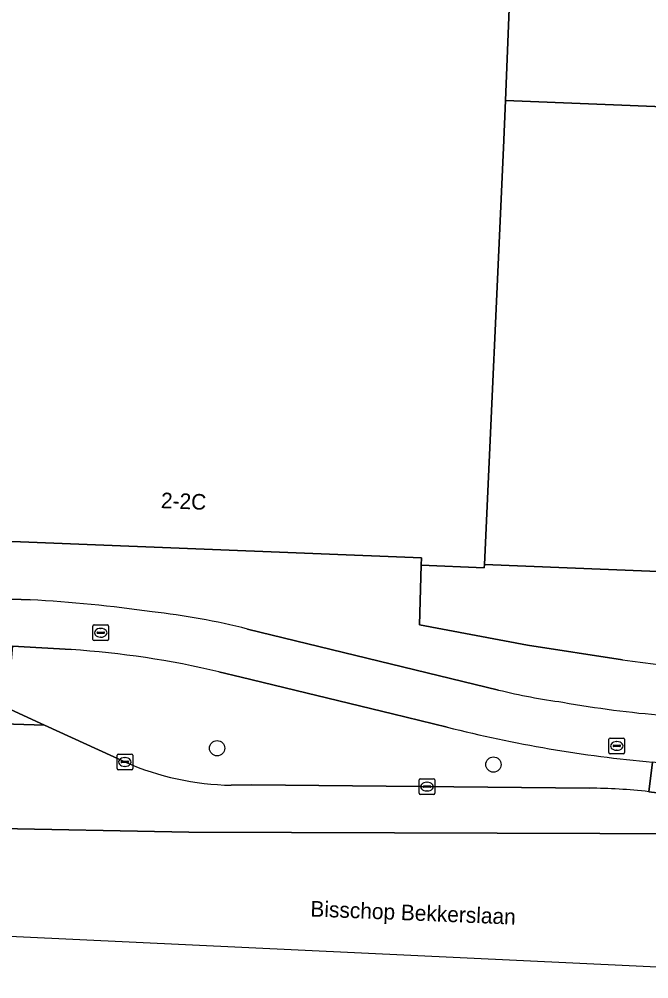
# Model space of a CAD drawing. Extents: x 160732 to 162107, y 387428 to 388479.
# Drawn here: x 161682.6 to 161723, y 387446.8 to 387508.2 of the extents above; entities that cross this region are included whole.
import ezdxf

# ---------------------------------------------------------------- set-up
doc = ezdxf.new("R2010")
doc.units = 0
for name, color, linetype in [('IMGEO_Berm_groen', 7, 'Continuous'), ('IMGEO_Boom', 7, 'Continuous'), ('IMGEO_Erf', 7, 'Continuous'), ('IMGEO_Fietspad_gesloten', 7, 'Continuous'), ('IMGEO_Groenvoorziening', 7, 'Continuous'), ('IMGEO_Kolk', 7, 'Continuous'), ('IMGEO_Openbare_ruimte_label', 7, 'Continuous'), ('IMGEO_Pand', 7, 'Continuous'), ('IMGEO_Pand_nummerreeks', 7, 'Continuous'), ('IMGEO_Parkeervlak_open', 7, 'Continuous'), ('IMGEO_Rijbaan_lokaal_gesloten', 7, 'Continuous'), ('IMGEO_Rijbaan_lokaal_open', 7, 'Continuous'), ('IMGEO_Rioolput', 7, 'Continuous'), ('IMGEO_Voetpad_open', 7, 'Continuous')]:
    doc.layers.add(name, color=color, linetype=linetype)

msp = doc.modelspace()

# ---------------------------------------------------------------- linework, layer by layer
at = {"layer": 'IMGEO_Berm_groen'}
for points in [[(161685.959, 387467.849), (161682.198, 387468.072), (161682.13, 387467.104), (161681.156, 387467.113), (161681.044, 387464.478), (161681.514, 387464.263), (161684.254, 387463.007), (161689.443, 387460.628)], [(161706.552, 387463.726), (161696.847, 387466.084), (161695.43, 387466.428)], [(161710.034, 387462.879), (161706.552, 387463.726)], [(161722.955, 387458.743), (161723.194, 387460.636)], [(161696.211, 387459.157), (161697.527, 387459.178), (161703.971, 387459.115), (161719.14, 387458.966)]]:
    msp.add_lwpolyline(points, dxfattribs=at)
for centre, radius, start, end in [((161682.049, 387409.517), 58.462, 76.76895, 86.16538), ((161730.933, 387545.769), 85.484, 255.84902, 264.80581), ((161696.592, 387477.214), 18.061, 246.68332, 268.79205), ((161719.098, 387425.512), 33.454, 83.38042, 89.92892)]:
    msp.add_arc(centre, radius, start, end, dxfattribs=at)
at = {"layer": 'IMGEO_Boom'}
for centre in [(161695.307, 387461.529), (161713.004, 387460.482)]:
    msp.add_circle(centre, 0.489, dxfattribs=at)
at = {"layer": 'IMGEO_Erf'}
msp.add_lwpolyline([(161733.842, 387515.671), (161734.904, 387541.274), (161726.319, 387541.642), (161726.112, 387541.652), (161721.406, 387541.852), (161721.014, 387532.115), (161714.969, 387532.359), (161714, 387508.358), (161713.785, 387503.026), (161746.204, 387501.716), (161748.176, 387501.617), (161748.295, 387504.456), (161748.48, 387508.883)], dxfattribs=at)
at = {"layer": 'IMGEO_Fietspad_gesloten'}
for points in [[(161683.334, 387471.031), (161645.965, 387472.409)], [(161645.537, 387469.426), (161661.494, 387468.834), (161666.172, 387468.677), (161681.201, 387468.115), (161682.198, 387468.072), (161685.959, 387467.849)], [(161713.321, 387465.258), (161697.265, 387469.162)], [(161695.43, 387466.428), (161696.847, 387466.084), (161706.552, 387463.726), (161710.034, 387462.879)]]:
    msp.add_lwpolyline(points, dxfattribs=at)
for centre, radius, start, end in [((161679.217, 387388.722), 82.412, 81.67745, 87.13669), ((161686.378, 387426.329), 44.195, 75.73881, 83.80645), ((161682.049, 387409.517), 58.462, 76.76895, 86.16538), ((161722.75, 387503.785), 39.664, 256.24807, 262.32858), ((161729.182, 387529.628), 66.199, 259.7962, 265.4677), ((161730.933, 387545.769), 85.484, 255.84902, 264.80581)]:
    msp.add_arc(centre, radius, start, end, dxfattribs=at)
at = {"layer": 'IMGEO_Groenvoorziening'}
msp.add_lwpolyline([(161736.503, 387472.314), (161736.266, 387472.346), (161712.43, 387473.308), (161712.42, 387473.094), (161708.375, 387473.257), (161708.271, 387469.435), (161715.188, 387468.127), (161721.267, 387467.198)], dxfattribs=at)
msp.add_arc((161731.61, 387536.815), 70.381, 261.54904, 270.13641, dxfattribs=at)
at = {"layer": 'IMGEO_Kolk'}
for p, q in [((161688.976, 387461.148), (161689.828, 387461.148)), ((161688.901, 387460.222), (161688.901, 387461.074)), ((161689.16, 387460.642), (161689.16, 387460.654)), ((161689.598, 387460.605), (161689.2, 387460.605)), ((161689.203, 387460.691), (161689.601, 387460.691)), ((161689.389, 387460.928), (161689.414, 387460.928)), ((161689.644, 387460.654), (161689.644, 387460.642)), ((161689.902, 387461.074), (161689.902, 387460.222)), ((161689.828, 387460.148), (161688.976, 387460.148)), ((161689.412, 387460.368), (161689.387, 387460.368)), ((161708.248, 387458.643), (161708.248, 387459.495)), ((161708.323, 387459.569), (161709.175, 387459.569)), ((161708.736, 387459.349), (161708.761, 387459.349)), ((161709.249, 387459.495), (161709.249, 387458.643)), ((161708.507, 387459.063), (161708.507, 387459.075)), ((161708.945, 387459.026), (161708.547, 387459.026)), ((161708.55, 387459.112), (161708.948, 387459.112)), ((161708.759, 387458.789), (161708.734, 387458.789)), ((161708.991, 387459.075), (161708.991, 387459.063)), ((161709.175, 387458.569), (161708.323, 387458.569))]:
    msp.add_line(p, q, dxfattribs=at)
for points in [[(161688.976, 387461.148), (161689.828, 387461.148)], [(161688.901, 387460.222), (161688.901, 387461.074)], [(161689.902, 387461.074), (161689.902, 387460.222)], [(161689.828, 387460.148), (161688.976, 387460.148)], [(161708.248, 387458.643), (161708.248, 387459.495)], [(161708.323, 387459.569), (161709.175, 387459.569)], [(161709.249, 387459.495), (161709.249, 387458.643)], [(161709.175, 387458.569), (161708.323, 387458.569)]]:
    msp.add_lwpolyline(points, dxfattribs=at)
for centre, radius, start, end in [((161688.978, 387461.072), 0.0765, 91.55205, 178.44795), ((161688.978, 387461.072), 0.0765, 91.55205, 178.44795), ((161689.826, 387461.072), 0.0765, 1.55205, 88.44795), ((161689.826, 387461.072), 0.0765, 1.55205, 88.44795), ((161689.2, 387460.651), 0.0403, 85.87752, 175.75265), ((161689.197, 387460.641), 0.0366, 178.93798, 274.71019), ((161689.601, 387460.648), 0.043, 264.86636, 352.45326), ((161689.605, 387460.653), 0.0386, 1.73085, 96.63898), ((161688.978, 387460.224), 0.0765, 181.55205, 268.44795), ((161688.978, 387460.224), 0.0765, 181.55205, 268.44795), ((161689.826, 387460.224), 0.0765, 271.55205, 358.44795), ((161689.826, 387460.224), 0.0765, 271.55205, 358.44795), ((161708.325, 387459.493), 0.0765, 91.55205, 178.44795), ((161708.325, 387459.493), 0.0765, 91.55205, 178.44795), ((161709.173, 387459.493), 0.0765, 1.55205, 88.44795), ((161709.173, 387459.493), 0.0765, 1.55205, 88.44795), ((161708.325, 387458.645), 0.0765, 181.55205, 268.44795), ((161708.325, 387458.645), 0.0765, 181.55205, 268.44795), ((161708.547, 387459.072), 0.0403, 85.87752, 175.75265), ((161708.544, 387459.062), 0.0366, 178.93798, 274.71019), ((161708.948, 387459.069), 0.043, 264.86636, 352.45326), ((161708.952, 387459.074), 0.0386, 1.73085, 96.63898), ((161709.173, 387458.645), 0.0765, 271.55205, 358.44795), ((161709.173, 387458.645), 0.0765, 271.55205, 358.44795)]:
    msp.add_arc(centre, radius, start, end, dxfattribs=at)
for centre, major_axis, ratio, start_param, end_param in [((161689.388, 387460.648), (-0.387, 0.002), 0.722429, 4.712389, 7.853982), ((161689.413, 387460.648), (-0.39, 0.002), 0.717154, 1.570796, 4.712389), ((161708.735, 387459.069), (-0.387, 0.002), 0.722429, 4.712389, 7.853982), ((161708.76, 387459.069), (-0.39, 0.002), 0.717154, 1.570796, 4.712389)]:
    msp.add_ellipse(centre, major_axis=major_axis, ratio=ratio, start_param=start_param, end_param=end_param, dxfattribs=at)
at = {"layer": 'IMGEO_Pand'}
for points in [[(161708.375, 387473.257), (161712.42, 387473.094), (161712.43, 387473.308), (161713.647, 387500), (161713.785, 387503.026), (161714, 387508.358), (161714.969, 387532.359), (161721.014, 387532.115), (161721.406, 387541.852), (161715.362, 387542.111), (161701.885, 387542.655), (161693.293, 387543.003), (161688.264, 387543.206), (161675.758, 387543.711), (161674.816, 387543.749), (161673.156, 387502.607), (161673.05, 387500), (161672.049, 387475.19), (161671.52, 387475.215), (161671.5, 387474.74), (161678.931, 387474.44), (161678.95, 387474.908), (161708.394, 387473.72)], [(161746.135, 387500), (161746.204, 387501.716), (161713.785, 387503.026), (161713.647, 387500), (161712.43, 387473.308), (161736.266, 387472.346), (161736.479, 387477.602), (161736.625, 387477.596), (161736.747, 387480.625), (161738.584, 387480.551), (161739.245, 387480.524), (161745.339, 387480.278), (161745.407, 387481.973)]]:
    msp.add_lwpolyline(points, close=True, dxfattribs=at)
at = {"layer": 'IMGEO_Parkeervlak_open'}
msp.add_lwpolyline([(161639.535, 387461.949), (161643.497, 387463.367), (161645.659, 387464.253), (161684.254, 387463.007), (161681.514, 387464.263), (161681.044, 387464.478), (161676.023, 387466.78)], dxfattribs=at)
at = {"layer": 'IMGEO_Rijbaan_lokaal_gesloten'}
for points in [[(161630.31, 387460.349), (161629.115, 387460.392), (161612.647, 387461.184), (161608.114, 387461.402), (161606.014, 387461.487), (161604.939, 387461.53), (161596.781, 387461.857), (161595.102, 387461.925), (161576.391, 387462.677), (161575.932, 387462.695), (161560.345, 387463.321), (161559.276, 387463.364), (161559.208, 387454.807), (161611.63, 387452.826), (161739.727, 387446.755)], [(161737.821, 387452.11), (161739.864, 387452.024), (161740.062, 387455.985), (161739.56, 387455.993), (161693.488, 387456.154), (161680.31, 387456.415)]]:
    msp.add_lwpolyline(points, dxfattribs=at)
at = {"layer": 'IMGEO_Rijbaan_lokaal_open'}
for points in [[(161689.443, 387460.628), (161684.254, 387463.007), (161645.659, 387464.253), (161643.497, 387463.367), (161645.618, 387458.434)], [(161719.14, 387458.966), (161703.971, 387459.115), (161697.527, 387459.178), (161696.211, 387459.157)], [(161724.018, 387458.6), (161722.955, 387458.743)], [(161680.31, 387456.415), (161693.488, 387456.154), (161739.56, 387455.993)]]:
    msp.add_lwpolyline(points, dxfattribs=at)
for centre, radius, start, end in [((161696.592, 387477.214), 18.061, 246.68332, 268.79205), ((161719.098, 387425.512), 33.454, 83.38042, 89.92892)]:
    msp.add_arc(centre, radius, start, end, dxfattribs=at)
at = {"layer": 'IMGEO_Rioolput'}
for p, q in [((161687.358, 387468.499), (161687.358, 387469.351)), ((161687.433, 387469.425), (161688.285, 387469.425)), ((161687.846, 387469.205), (161687.871, 387469.205)), ((161688.359, 387469.351), (161688.359, 387468.499)), ((161687.617, 387468.919), (161687.617, 387468.931)), ((161688.055, 387468.882), (161687.657, 387468.882)), ((161687.66, 387468.968), (161688.058, 387468.968)), ((161687.869, 387468.645), (161687.844, 387468.645)), ((161688.101, 387468.931), (161688.101, 387468.919)), ((161688.285, 387468.425), (161687.433, 387468.425)), ((161720.404, 387461.252), (161720.404, 387462.104)), ((161720.479, 387462.178), (161721.331, 387462.178)), ((161720.706, 387461.721), (161721.104, 387461.721)), ((161720.892, 387461.958), (161720.917, 387461.958)), ((161721.405, 387462.104), (161721.405, 387461.252)), ((161721.331, 387461.178), (161720.479, 387461.178)), ((161720.663, 387461.672), (161720.663, 387461.684)), ((161721.101, 387461.635), (161720.703, 387461.635)), ((161720.915, 387461.398), (161720.89, 387461.398)), ((161721.147, 387461.684), (161721.147, 387461.672))]:
    msp.add_line(p, q, dxfattribs=at)
for points in [[(161687.358, 387468.499), (161687.358, 387469.351)], [(161687.433, 387469.425), (161688.285, 387469.425)], [(161688.359, 387469.351), (161688.359, 387468.499)], [(161688.285, 387468.425), (161687.433, 387468.425)], [(161720.404, 387461.252), (161720.404, 387462.104)], [(161720.479, 387462.178), (161721.331, 387462.178)], [(161721.405, 387462.104), (161721.405, 387461.252)], [(161721.331, 387461.178), (161720.479, 387461.178)]]:
    msp.add_lwpolyline(points, dxfattribs=at)
for centre, radius, start, end in [((161687.435, 387469.349), 0.0765, 91.55205, 178.44795), ((161687.435, 387469.349), 0.0765, 91.55205, 178.44795), ((161688.283, 387469.349), 0.0765, 1.55205, 88.44795), ((161688.283, 387469.349), 0.0765, 1.55205, 88.44795), ((161687.435, 387468.501), 0.0765, 181.55205, 268.44795), ((161687.435, 387468.501), 0.0765, 181.55205, 268.44795), ((161687.657, 387468.928), 0.0403, 85.87752, 175.75265), ((161687.654, 387468.918), 0.0366, 178.93798, 274.71019), ((161688.058, 387468.925), 0.043, 264.86636, 352.45326), ((161688.062, 387468.93), 0.0386, 1.73085, 96.63898), ((161688.283, 387468.501), 0.0765, 271.55205, 358.44795), ((161688.283, 387468.501), 0.0765, 271.55205, 358.44795), ((161720.481, 387462.102), 0.0765, 91.55205, 178.44795), ((161720.481, 387462.102), 0.0765, 91.55205, 178.44795), ((161720.703, 387461.681), 0.0403, 85.87752, 175.75265), ((161721.108, 387461.683), 0.0386, 1.73085, 96.63898), ((161721.329, 387462.102), 0.0765, 1.55205, 88.44795), ((161721.329, 387462.102), 0.0765, 1.55205, 88.44795), ((161720.481, 387461.254), 0.0765, 181.55205, 268.44795), ((161720.481, 387461.254), 0.0765, 181.55205, 268.44795), ((161720.7, 387461.671), 0.0366, 178.93798, 274.71019), ((161721.104, 387461.678), 0.043, 264.86636, 352.45326), ((161721.329, 387461.254), 0.0765, 271.55205, 358.44795), ((161721.329, 387461.254), 0.0765, 271.55205, 358.44795)]:
    msp.add_arc(centre, radius, start, end, dxfattribs=at)
for centre, major_axis, ratio, start_param, end_param in [((161687.845, 387468.925), (-0.387, 0.002), 0.722429, 4.712389, 7.853982), ((161687.87, 387468.925), (-0.39, 0.002), 0.717154, 1.570796, 4.712389), ((161720.891, 387461.678), (-0.387, 0.002), 0.722429, 4.712389, 7.853982), ((161720.916, 387461.678), (-0.39, 0.002), 0.717154, 1.570796, 4.712389)]:
    msp.add_ellipse(centre, major_axis=major_axis, ratio=ratio, start_param=start_param, end_param=end_param, dxfattribs=at)
at = {"layer": 'IMGEO_Voetpad_open'}
for points in [[(161721.267, 387467.198), (161715.188, 387468.127), (161708.271, 387469.435), (161708.375, 387473.257), (161708.394, 387473.72), (161678.95, 387474.908)], [(161645.965, 387472.409), (161683.334, 387471.031)], [(161697.265, 387469.162), (161713.321, 387465.258)]]:
    msp.add_lwpolyline(points, dxfattribs=at)
msp.add_lwpolyline([(161724.265, 387460.507), (161723.194, 387460.636), (161722.955, 387458.743), (161724.018, 387458.6)], close=True, dxfattribs=at)
for centre, radius, start, end in [((161679.217, 387388.722), 82.412, 81.67745, 87.13669), ((161686.378, 387426.329), 44.195, 75.73881, 83.80645), ((161731.61, 387536.815), 70.381, 261.54904, 270.13641), ((161722.75, 387503.785), 39.664, 256.24807, 262.32858), ((161729.182, 387529.628), 66.199, 259.7962, 265.4677)]:
    msp.add_arc(centre, radius, start, end, dxfattribs=at)

# ---------------------------------------------------------------- texts
at = {"layer": 'IMGEO_Openbare_ruimte_label'}
msp.add_text('Bisschop Bekkerslaan', height=1, rotation=357.7071, dxfattribs=at).set_placement((161701.269, 387450.753))
at = {"layer": 'IMGEO_Pand_nummerreeks'}
msp.add_text('2-2C', height=1, rotation=357.68949, dxfattribs=at).set_placement((161691.698, 387476.916))

doc.saveas('drawing.dxf')
